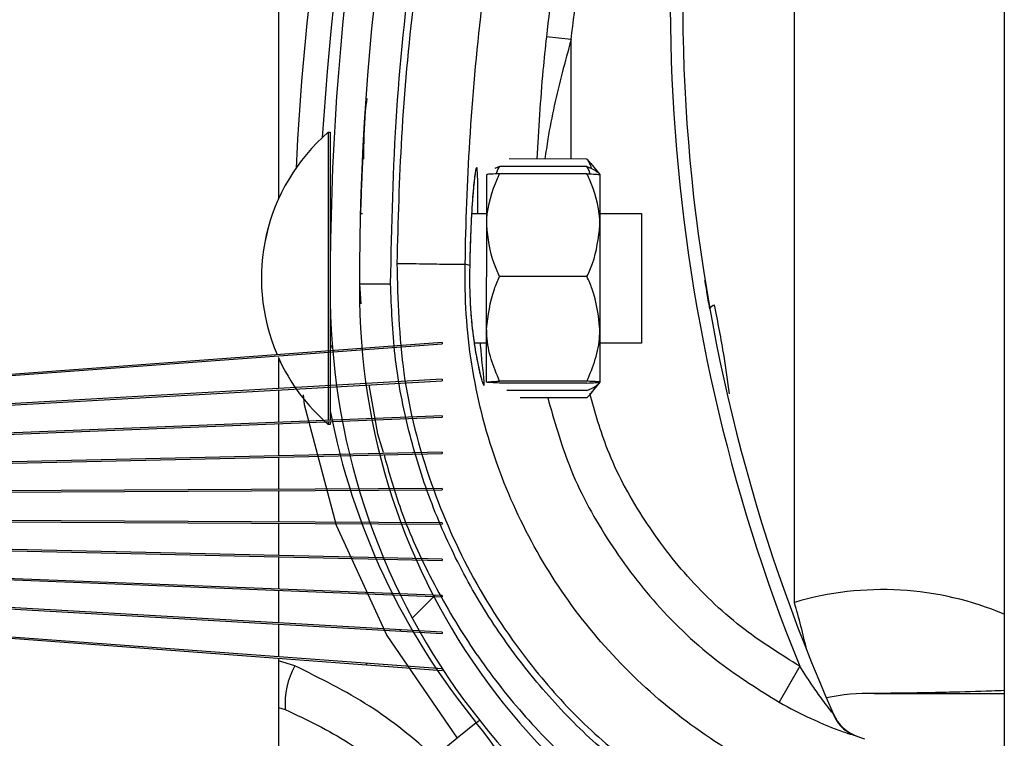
# Model space of a CAD drawing. Header units: inches. Extents: x 170 to 284, y 215 to 248.
# Tile 481 of 656: x 210.7733 to 210.8546, y 224.2412 to 224.3005. Entities that reach past the tile are written whole.
import ezdxf

# ---------------------------------------------------------------- set-up
doc = ezdxf.new("R2010")
doc.units = ezdxf.units.IN
doc.header["$LTSCALE"] = 0.25
doc.header["$MEASUREMENT"] = 0
doc.layers.add('RH FRONT OF HOOD', color=7, linetype='Continuous')
pattern_1 = [(45, (200.7563139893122, 218.4993357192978), (-0.03026527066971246, 0.03026527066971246), [])]

msp = doc.modelspace()

# ---------------------------------------------------------------- hatches: boundary and pattern name
at = {"layer": 'RH FRONT OF HOOD'}
h = msp.add_hatch(dxfattribs=at)
h.set_pattern_fill('ANSI31', color=256, scale=0.34241245, angle=2.8e-322, style=0)
h.set_pattern_definition(pattern_1)
edge = h.paths.add_edge_path(flags=0)
edge.add_arc((210.829581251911, 224.1879290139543), 0.001712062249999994, 450.0000000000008, 472.2104203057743)
edge.add_line((210.8289340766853, 224.1895140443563), (210.8280215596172, 224.191748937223))
edge.add_arc((210.829581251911, 224.1879290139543), 0.004126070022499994, 449.9999999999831, 472.2104203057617, ccw=False)
edge.add_arc((210.829581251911, 224.1790262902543), 0.01302879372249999, 401.4761673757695, 449.99999999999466, ccw=False)
edge.add_arc((210.825335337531, 224.1758760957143), 0.01830194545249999, 360, 400.06137300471, ccw=False)
edge.add_arc((210.831875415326, 224.1758760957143), 0.01176186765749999, 292.1408576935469, 360, ccw=False)
edge.add_arc((210.829581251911, 224.1791290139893), 0.01566536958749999, 235.2570680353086, 295.4307998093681, ccw=False)
edge.add_arc((210.834820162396, 224.1872441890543), 0.02532140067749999, 212.8542481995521, 235.9809333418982, ccw=False)
edge.add_arc((210.826670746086, 224.1808753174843), 0.01504902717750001, 172.1557183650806, 209.3146496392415, ccw=False)
edge.add_arc((210.839100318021, 224.1795399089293), 0.02754708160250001, 453.308503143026, 532.9325737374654, ccw=False)
edge.add_arc((210.835847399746, 224.2156301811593), 0.008748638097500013, 280.9586189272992, 427.9414322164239)
edge.add_arc((210.8557071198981, 224.2779834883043), 0.05672062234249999, 179.5706357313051, 253.00989973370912, ccw=False)
edge.add_arc((211.014038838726, 224.2791819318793), 0.2150521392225, 163.4260275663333, 180.2060536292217, ccw=False)
edge.add_arc((210.835265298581, 224.3313313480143), 0.02884824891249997, 465.15884346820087, 521.4137567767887, ccw=False)
edge.add_arc((210.817939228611, 224.3858776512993), 0.0284373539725, 290.1205938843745, 343.7190675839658)
edge.add_arc((210.830779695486, 224.3817002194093), 0.01494630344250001, 345.2914408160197, 400.5471921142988)
edge.add_arc((210.827355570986, 224.3798854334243), 0.0187470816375, 397.9578745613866, 431.4396159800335)
edge.add_arc((210.829581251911, 224.3847134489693), 0.0134739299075, 433.877557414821, 472.2736457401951)
edge.add_arc((210.827013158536, 224.3917329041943), 0.006011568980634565, 474.982532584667, 495.7175736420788)
edge.add_arc((210.836806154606, 224.3844737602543), 0.01816498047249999, 500.8992600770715, 540.0000000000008)
edge.add_arc((210.829581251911, 224.3844737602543), 0.01094007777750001, 180, 270)
edge.add_arc((210.829581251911, 224.3753998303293), 0.001866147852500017, 270, 285.642246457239)
edge.add_line((210.8300844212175, 224.3736027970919), (210.8307353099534, 224.3712781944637))
edge.add_arc((210.829581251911, 224.3753998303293), 0.004280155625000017, 270.00000000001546, 285.6422464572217, ccw=False)
edge.add_arc((210.829581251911, 224.3844737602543), 0.01335408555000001, 179.9999999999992, 270.00000000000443, ccw=False)
edge.add_arc((210.836806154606, 224.3844737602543), 0.020578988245, 500.61135831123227, 540, ccw=False)
edge.add_arc((210.827013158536, 224.3917329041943), 0.008425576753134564, 474.57766718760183, 496.4997109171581, ccw=False)
edge.add_arc((210.829581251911, 224.3847134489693), 0.01588793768, 433.6903022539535, 472.4705806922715, ccw=False)
edge.add_arc((210.827355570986, 224.3798854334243), 0.02116108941, 398.1045307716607, 431.57717173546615, ccw=False)
edge.add_arc((210.830779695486, 224.3817002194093), 0.01736031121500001, 345.180248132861, 400.3658533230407, ccw=False)
edge.add_arc((210.817939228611, 224.3858776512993), 0.030851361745, 289.9181572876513, 343.77953759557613, ccw=False)
edge.add_arc((210.835265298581, 224.3313313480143), 0.02643424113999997, 464.9417095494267, 521.3236131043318)
edge.add_arc((211.014038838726, 224.2791819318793), 0.21263813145, 523.4376684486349, 540.2096895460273)
edge.add_arc((210.8557071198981, 224.2779834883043), 0.05430661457, 539.5566266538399, 613.1145348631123)
edge.add_arc((210.835847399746, 224.2156301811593), 0.01116264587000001, 280.0610388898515, 428.5290871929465, ccw=False)
edge.add_arc((210.839100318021, 224.1795399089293), 0.02513307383, 452.9714001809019, 532.9706577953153)
edge.add_arc((210.826670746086, 224.1808753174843), 0.01263501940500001, 532.0830472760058, 568.9826967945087)
edge.add_arc((210.834820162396, 224.1872441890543), 0.022907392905, 213.0443063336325, 236.0197152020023)
edge.add_arc((210.829581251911, 224.1791290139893), 0.01325136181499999, 235.1922404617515, 295.7352497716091)
edge.add_arc((210.831875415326, 224.1758760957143), 0.009347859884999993, 291.7225241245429, 360)
edge.add_arc((210.825335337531, 224.1758760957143), 0.01588793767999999, 360, 399.952178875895)
edge.add_arc((210.829581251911, 224.1790262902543), 0.01061478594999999, 401.6345013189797, 450.0000000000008)
h = msp.add_hatch(dxfattribs=at)
h.set_pattern_fill('ANSI31', color=256, scale=0.34241245, angle=2.8e-322, style=0)
h.set_pattern_definition(pattern_1)
edge = h.paths.add_edge_path(flags=0)
edge.add_line((210.6362983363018, 224.2612085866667), (210.6341001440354, 224.2619183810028))
edge.add_arc((210.6330224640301, 224.2603371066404), 0.001913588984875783, 415.7245424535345, 664.2754575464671)
edge.add_line((210.6341001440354, 224.258755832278), (210.6362983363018, 224.2594656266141))
edge.add_arc((210.6369401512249, 224.2574779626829), 0.002088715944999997, 450, 467.895222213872, ccw=False)
edge.add_line((210.6369401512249, 224.2595666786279), (210.8082306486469, 224.246919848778))
edge.add_line((210.8082306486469, 224.246919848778), (210.8082306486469, 224.2468044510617))
edge.add_line((210.8082306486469, 224.2468044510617), (210.6369401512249, 224.2595324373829))
edge.add_arc((210.6369401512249, 224.2574779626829), 0.002054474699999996, 450.0000000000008, 467.8952222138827)
edge.add_line((210.6363088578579, 224.2594330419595), (210.6341153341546, 224.2587247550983))
edge.add_arc((210.6330224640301, 224.2603371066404), 0.001947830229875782, 55.87013613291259, 304.1298638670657, ccw=False)
edge.add_line((210.6341153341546, 224.2619494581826), (210.6363088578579, 224.2612411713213))
edge.add_arc((210.6369401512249, 224.2631962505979), 0.0020544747, 252.1047777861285, 270)
edge.add_line((210.6369401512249, 224.2611417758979), (210.8082306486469, 224.2738697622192))
edge.add_line((210.8082306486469, 224.2738697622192), (210.8082306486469, 224.2737543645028))
edge.add_line((210.8082306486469, 224.2737543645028), (210.6369401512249, 224.2611075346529))
edge.add_arc((210.6369401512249, 224.2631962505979), 0.002088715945, 252.1047777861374, 269.9999999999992, ccw=False)
h = msp.add_hatch(dxfattribs=at)
h.set_pattern_fill('ANSI31', color=256, scale=0.34241245, angle=2.8e-322, style=0)
h.set_pattern_definition(pattern_1)
edge = h.paths.add_edge_path(flags=0)
edge.add_line((210.6362772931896, 224.2611434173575), (210.6340696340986, 224.2618562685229))
edge.add_arc((210.6330224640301, 224.2603371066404), 0.001845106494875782, 415.4212030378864, 664.5787969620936)
edge.add_line((210.6340696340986, 224.2588179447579), (210.6362772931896, 224.2595307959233))
edge.add_arc((210.6369401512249, 224.2574779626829), 0.002157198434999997, 450, 467.89522221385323, ccw=False)
edge.add_line((210.6369401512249, 224.2596351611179), (210.8082306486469, 224.249966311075))
edge.add_line((210.8082306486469, 224.249966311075), (210.8082306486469, 224.2498519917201))
edge.add_line((210.8082306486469, 224.2498519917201), (210.6369401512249, 224.2596009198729))
edge.add_arc((210.6369401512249, 224.2574779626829), 0.002122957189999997, 450.0000000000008, 467.895222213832)
edge.add_line((210.6362878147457, 224.2594982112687), (210.6340849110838, 224.2587868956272))
edge.add_arc((210.6330224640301, 224.2603371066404), 0.001879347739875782, 55.574959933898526, 304.4250400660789, ccw=False)
edge.add_line((210.6340849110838, 224.2618873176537), (210.6362878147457, 224.2611760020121))
edge.add_arc((210.6369401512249, 224.2631962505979), 0.00212295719, 252.1047777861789, 270)
edge.add_line((210.6369401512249, 224.2610732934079), (210.8082306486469, 224.2708222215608))
edge.add_line((210.8082306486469, 224.2708222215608), (210.8082306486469, 224.2707079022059))
edge.add_line((210.8082306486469, 224.2707079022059), (210.6369401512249, 224.2610390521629))
edge.add_arc((210.6369401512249, 224.2631962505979), 0.002157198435, 252.10477778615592, 269.9999999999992, ccw=False)
h = msp.add_hatch(dxfattribs=at)
h.set_pattern_fill('ANSI31', color=256, scale=0.34241245, angle=2.8e-322, style=0)
h.set_pattern_definition(pattern_1)
edge = h.paths.add_edge_path(flags=0)
edge.add_line((210.6362562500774, 224.2610782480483), (210.6340389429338, 224.2617942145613))
edge.add_arc((210.6330224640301, 224.2603371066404), 0.001776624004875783, 415.1003613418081, 664.8996386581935)
edge.add_line((210.6340389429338, 224.2588799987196), (210.6362562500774, 224.2595959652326))
edge.add_arc((210.6369401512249, 224.2574779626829), 0.002225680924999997, 450, 467.8952222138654, ccw=False)
edge.add_line((210.6369401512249, 224.2597036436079), (210.8082306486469, 224.2529848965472))
edge.add_line((210.8082306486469, 224.2529848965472), (210.8082306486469, 224.2528712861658))
edge.add_line((210.8082306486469, 224.2528712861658), (210.6369401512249, 224.2596694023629))
edge.add_arc((210.6369401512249, 224.2574779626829), 0.002191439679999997, 450.0000000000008, 467.8952222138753)
edge.add_line((210.6362667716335, 224.259563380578), (210.6340543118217, 224.2588489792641))
edge.add_arc((210.6330224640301, 224.2603371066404), 0.001810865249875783, 55.26307391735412, 304.7369260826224, ccw=False)
edge.add_line((210.6340543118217, 224.2618252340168), (210.6362667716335, 224.2611108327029))
edge.add_arc((210.6369401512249, 224.2631962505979), 0.00219143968, 252.1047777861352, 270)
edge.add_line((210.6369401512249, 224.2610048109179), (210.8082306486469, 224.267802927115))
edge.add_line((210.8082306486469, 224.267802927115), (210.8082306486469, 224.2676893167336))
edge.add_line((210.8082306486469, 224.2676893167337), (210.6369401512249, 224.2609705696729))
edge.add_arc((210.6369401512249, 224.2631962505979), 0.002225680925, 252.10477778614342, 269.9999999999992, ccw=False)
h = msp.add_hatch(dxfattribs=at)
h.set_pattern_fill('ANSI31', color=256, scale=0.34241245, angle=2.8e-322, style=0)
h.set_pattern_definition(pattern_1)
edge = h.paths.add_edge_path(flags=0)
edge.add_line((210.6362352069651, 224.2610130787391), (210.6340080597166, 224.2617322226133))
edge.add_arc((210.6330224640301, 224.2603371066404), 0.001708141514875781, 414.7602667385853, 665.2397332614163)
edge.add_line((210.6340080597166, 224.2589419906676), (210.6362352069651, 224.2596611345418))
edge.add_arc((210.6369401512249, 224.2574779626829), 0.002294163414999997, 450, 467.8952222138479, ccw=False)
edge.add_line((210.6369401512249, 224.2597721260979), (210.8082306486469, 224.2559838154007))
edge.add_line((210.8082306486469, 224.2559838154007), (210.8082306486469, 224.2558731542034))
edge.add_line((210.8082306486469, 224.2558731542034), (210.6369401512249, 224.2597378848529))
edge.add_arc((210.6369401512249, 224.2574779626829), 0.002259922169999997, 450.0000000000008, 467.8952222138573)
edge.add_line((210.6362457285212, 224.2596285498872), (210.6340235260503, 224.2589110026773))
edge.add_arc((210.6330224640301, 224.2603371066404), 0.001742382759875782, 54.93283951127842, 305.067160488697, ccw=False)
edge.add_line((210.6340235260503, 224.2617632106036), (210.6362457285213, 224.2610456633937))
edge.add_arc((210.6369401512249, 224.2631962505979), 0.00225992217, 252.1047777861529, 270)
edge.add_line((210.6369401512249, 224.2609363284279), (210.8082306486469, 224.2648010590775))
edge.add_line((210.8082306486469, 224.2648010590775), (210.8082306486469, 224.2646903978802))
edge.add_line((210.8082306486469, 224.2646903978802), (210.6369401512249, 224.2609020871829))
edge.add_arc((210.6369401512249, 224.2631962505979), 0.002294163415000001, 252.10477778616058, 269.9999999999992, ccw=False)
h = msp.add_hatch(dxfattribs=at)
h.set_pattern_fill('ANSI31', color=256, scale=0.34241245, angle=2.8e-322, style=0)
h.set_pattern_definition(pattern_1)
edge = h.paths.add_edge_path(flags=0)
edge.add_line((210.6362141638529, 224.2609479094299), (210.6339769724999, 224.2616702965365))
edge.add_arc((210.6330224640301, 224.2603371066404), 0.001639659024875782, 414.3989132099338, 665.6010867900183)
edge.add_line((210.6339769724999, 224.2590039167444), (210.6362141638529, 224.259726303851))
edge.add_arc((210.6369401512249, 224.2574779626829), 0.002362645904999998, 450, 467.8952222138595, ccw=False)
edge.add_line((210.6369401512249, 224.2598406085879), (210.8082306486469, 224.2589715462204))
edge.add_line((210.8082306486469, 224.2589715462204), (210.8082306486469, 224.2588587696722))
edge.add_line((210.8082306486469, 224.2588587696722), (210.6369401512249, 224.2598063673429))
edge.add_arc((210.6369401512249, 224.2574779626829), 0.002328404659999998, 450.0000000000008, 467.8952222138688)
edge.add_line((210.636224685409, 224.2596937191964), (210.6339925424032, 224.2589729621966))
edge.add_arc((210.6330224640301, 224.2603371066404), 0.001673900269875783, 54.58238398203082, 305.4176160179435, ccw=False)
edge.add_line((210.6339925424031, 224.2617012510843), (210.636224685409, 224.2609804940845))
edge.add_arc((210.6369401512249, 224.2631962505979), 0.00232840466, 252.1047777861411, 270)
edge.add_line((210.6369401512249, 224.2608678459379), (210.8082306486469, 224.2618154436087))
edge.add_line((210.8082306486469, 224.2618154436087), (210.8082306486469, 224.2617026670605))
edge.add_line((210.8082306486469, 224.2617026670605), (210.6369401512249, 224.2608336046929))
edge.add_arc((210.6369401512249, 224.2631962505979), 0.002362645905, 252.1047777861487, 269.9999999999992, ccw=False)

# ---------------------------------------------------------------- linework, layer by layer
for p, q in [((210.7947053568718, 224.3444764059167), (210.7947053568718, 224.285685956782)), ((210.8546275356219, 224.3444764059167), (210.8546275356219, 220.0917137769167)), ((210.8373029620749, 224.2524116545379), (210.8373029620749, 224.3178323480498)), ((210.8188647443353, 224.2988486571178), (210.8168232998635, 224.2990688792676)), ((210.8188619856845, 224.2889969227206), (210.8188647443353, 224.2988486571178)), ((210.7988198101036, 224.2912044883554), (210.7988146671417, 224.2687144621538)), ((210.7988182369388, 224.2912044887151), (210.7988198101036, 224.2912044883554)), ((210.7988198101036, 224.2912044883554), (210.7989910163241, 224.2912044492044)), ((210.7989910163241, 224.2912044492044), (210.7989884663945, 224.2800536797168)), ((210.8016761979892, 224.2892678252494), (210.8016763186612, 224.2892700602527)), ((210.8201772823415, 224.2889966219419), (210.813742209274, 224.288998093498)), ((210.8201772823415, 224.2889966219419), (210.8204821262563, 224.2886074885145)), ((210.8129693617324, 224.2883916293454), (210.8125824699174, 224.2882054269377)), ((210.8201771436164, 224.2883899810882), (210.8129693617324, 224.2883916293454)), ((210.8205047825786, 224.2886257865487), (210.8212470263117, 224.2877067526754)), ((210.8118982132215, 224.283539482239), (210.8118991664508, 224.2877079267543)), ((210.8201770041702, 224.2877801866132), (210.8129692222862, 224.2877818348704)), ((210.8212470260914, 224.2877057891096), (210.8212460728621, 224.2835373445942)), ((210.8014672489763, 224.2845011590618), (210.8016383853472, 224.2845011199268)), ((210.8106557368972, 224.2844990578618), (210.8118984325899, 224.2844987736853)), ((210.8212462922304, 224.2844966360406), (210.8246704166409, 224.2844958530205)), ((210.8246704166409, 224.2844958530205), (210.824668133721, 224.2745127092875)), ((210.8118962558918, 224.2749801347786), (210.8118982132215, 224.283539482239)), ((210.8212460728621, 224.2835373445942), (210.8212441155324, 224.2749779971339)), ((210.810497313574, 224.2802137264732), (210.81012714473, 224.2803181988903)), ((210.810497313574, 224.2802137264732), (210.81049738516, 224.2802135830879)), ((210.8201750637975, 224.2792949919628), (210.8129672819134, 224.2792966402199)), ((210.8014012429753, 224.2787046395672), (210.8015026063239, 224.2770613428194)), ((210.7989879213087, 224.2776700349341), (210.7989858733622, 224.2687144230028)), ((210.8118952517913, 224.2705892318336), (210.8118962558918, 224.2749801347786)), ((210.8212441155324, 224.2749779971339), (210.8212431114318, 224.2705870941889)), ((210.824668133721, 224.2745127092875), (210.8246679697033, 224.2737954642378)), ((210.8082306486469, 224.2738697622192), (210.6369401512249, 224.2611417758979)), ((210.6369401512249, 224.2611075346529), (210.8082306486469, 224.2737543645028)), ((210.8082306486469, 224.2738697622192), (210.8082306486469, 224.2737543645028)), ((210.8118959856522, 224.2737983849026), (210.8108750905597, 224.2737986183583)), ((210.8246679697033, 224.2737954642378), (210.8212438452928, 224.2737962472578)), ((210.7947053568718, 224.2726124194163), (210.7947053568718, 224.2700524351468)), ((210.8082306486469, 224.2708222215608), (210.6369401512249, 224.2610732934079)), ((210.8082306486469, 224.2708222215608), (210.8082306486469, 224.2707079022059)), ((210.6369401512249, 224.2610390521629), (210.8082306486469, 224.2707079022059)), ((210.7947053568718, 224.2699444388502), (210.7947053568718, 224.2672661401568)), ((210.8021677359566, 224.2703656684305), (210.8028967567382, 224.2663326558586)), ((210.8201730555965, 224.2705131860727), (210.8129652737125, 224.2705148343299)), ((210.8201730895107, 224.2706614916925), (210.8129653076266, 224.2706631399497)), ((210.8212431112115, 224.2705861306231), (210.8205004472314, 224.2696674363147)), ((210.8201729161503, 224.2699033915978), (210.8135648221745, 224.2699049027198)), ((210.8201727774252, 224.2692967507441), (210.8146552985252, 224.2692980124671)), ((210.7988146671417, 224.2687144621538), (210.7988143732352, 224.2674292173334)), ((210.7989858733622, 224.2687144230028), (210.7989855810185, 224.2674360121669)), ((210.8023317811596, 224.2689556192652), (210.8023317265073, 224.2689559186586)), ((210.8082306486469, 224.267802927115), (210.6369401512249, 224.2610048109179)), ((210.6369401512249, 224.2609705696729), (210.8082306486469, 224.2676893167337)), ((210.8082306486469, 224.267802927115), (210.8082306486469, 224.2676893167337)), ((210.7947053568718, 224.2671587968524), (210.7947053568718, 224.264495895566)), ((210.7988142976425, 224.2670986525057), (210.7988127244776, 224.2670986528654)), ((210.7988143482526, 224.2673199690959), (210.7988142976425, 224.2670986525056)), ((210.798985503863, 224.2670986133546), (210.7988142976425, 224.2670986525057)), ((210.7989855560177, 224.2673266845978), (210.798985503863, 224.2670986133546)), ((210.8028967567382, 224.2663326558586), (210.8033583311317, 224.2648134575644)), ((210.8082306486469, 224.2648010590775), (210.6369401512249, 224.2609363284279)), ((210.6369401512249, 224.2609020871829), (210.8082306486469, 224.2646903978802)), ((210.7947053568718, 224.2643912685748), (210.7947053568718, 224.2617406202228)), ((210.8082306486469, 224.2648010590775), (210.8082306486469, 224.2646903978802)), ((210.8082306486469, 224.2618154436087), (210.6369401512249, 224.2608678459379)), ((210.8082306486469, 224.2618154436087), (210.8082306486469, 224.2617026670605)), ((210.6369401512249, 224.2608336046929), (210.8082306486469, 224.2617026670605)), ((210.7947053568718, 224.2616340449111), (210.7947053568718, 224.2590401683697)), ((210.8082306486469, 224.2589715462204), (210.6369401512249, 224.2598406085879)), ((210.6369401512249, 224.2598063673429), (210.8082306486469, 224.2588587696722)), ((210.8082306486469, 224.2559838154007), (210.6369401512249, 224.2597721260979)), ((210.6369401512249, 224.2597378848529), (210.8082306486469, 224.2558731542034)), ((210.8082306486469, 224.2529848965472), (210.6369401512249, 224.2597036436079)), ((210.6369401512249, 224.2596694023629), (210.8082306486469, 224.2528712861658)), ((210.8082306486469, 224.249966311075), (210.6369401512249, 224.2596351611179)), ((210.6369401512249, 224.2596009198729), (210.8082306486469, 224.2498519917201)), ((210.8082306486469, 224.246919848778), (210.6369401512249, 224.2595666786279)), ((210.6369401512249, 224.2595324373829), (210.8082306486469, 224.2468044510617)), ((210.7947053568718, 224.258933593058), (210.7947053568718, 224.2562829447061)), ((210.8082306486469, 224.2589715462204), (210.8082306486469, 224.2588587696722)), ((210.7947053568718, 224.2561783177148), (210.7947053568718, 224.2535154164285)), ((210.8082306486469, 224.2559838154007), (210.8082306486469, 224.2558731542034)), ((210.7947053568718, 224.253408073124), (210.7947053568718, 224.2507297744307)), ((210.8082306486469, 224.2529848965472), (210.8082306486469, 224.2528712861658)), ((210.7947053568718, 224.2506217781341), (210.7947053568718, 224.2479184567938)), ((210.8082306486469, 224.249966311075), (210.8082306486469, 224.2498519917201)), ((210.7947053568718, 224.2478094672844), (210.7947053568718, 224.080238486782)), ((210.7960692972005, 224.2471694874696), (210.7947053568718, 224.247604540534)), ((210.8082306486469, 224.246919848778), (210.8082306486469, 224.2468044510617)), ((210.8377356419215, 224.2471490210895), (210.8360525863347, 224.2441693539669)), ((210.7947053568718, 224.2437406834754), (210.7952739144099, 224.2435669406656)), ((210.8110359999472, 224.2424898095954), (210.8094626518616, 224.2412015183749)), ((210.8110359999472, 224.2424898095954), (210.8112949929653, 224.2427018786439)), ((210.8094626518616, 224.2412015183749), (210.8075664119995, 224.2396488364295)), ((210.8423267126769, 224.2414255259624), (210.8427453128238, 224.2412785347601)), ((210.8427453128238, 224.2412785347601), (210.8430773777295, 224.2411547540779))]:
    msp.add_line(p, q, dxfattribs=at)
at = {"layer": 'RH FRONT OF HOOD', "flags": 128}
msp.add_lwpolyline([(210.7967476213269, 224.2695293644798), (210.7968207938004, 224.2687325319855), (210.799479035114, 224.2587776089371), (210.8036516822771, 224.2496933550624), (210.8094626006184, 224.2412015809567), (210.8094626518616, 224.2412015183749), (210.8094626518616, 224.2412015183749)], dxfattribs=at)
at = {"layer": 'RH FRONT OF HOOD'}
for centre, radius, start, end in [((211.0140036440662, 224.2777984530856), 0.2160622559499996, 161.092978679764, 176.5597220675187), ((211.014038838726, 224.2791819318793), 0.2150521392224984, 163.4260275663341, 180.2060536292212), ((211.014038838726, 224.2791819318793), 0.2126381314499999, 163.4376684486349, 180.2096895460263), ((210.9735989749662, 224.3020926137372), 0.1465525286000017, 165.3406183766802, 202.0185750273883), ((210.9735989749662, 224.3020926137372), 0.1455252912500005, 165.3544246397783, 203.870550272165), ((211.0140036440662, 224.2777984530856), 0.2180957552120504, 167.1792232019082, 177.2535733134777), ((210.8092349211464, 224.2791491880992), 0.01593228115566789, 130.8294767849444, 203.262753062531), ((210.8092364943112, 224.2791491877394), 0.01593228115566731, 130.8294767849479, 203.2623082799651), ((210.7995374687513, 224.2850494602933), 0.0005478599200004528, 179.9868977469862, 208.3635278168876), ((210.8557071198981, 224.2779834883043), 0.05672062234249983, 179.5706357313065, 253.009899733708), ((210.8557071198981, 224.2779834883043), 0.05430661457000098, 179.5566266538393, 253.114534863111), ((210.8307982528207, 224.2764140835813), 0.0005320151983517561, 98.82251519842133, 154.8284159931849), ((210.7995347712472, 224.2732533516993), 0.0005478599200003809, 134.5651049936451, 179.98689774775), ((210.8092364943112, 224.2791491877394), 0.01593228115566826, 204.2089178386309, 229.1443187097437), ((210.8092349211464, 224.2791491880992), 0.01593228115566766, 204.2227105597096, 229.1443187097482), ((210.8558090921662, 224.2791509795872), 0.05786770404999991, 190.9018913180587, 219.3113539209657), ((210.8445995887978, 224.2277891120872), 0.02568093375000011, 67.01549504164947, 106.5066258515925), ((210.7810809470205, 224.2358897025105), 0.05859940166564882, 12.39253660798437, 16.37646921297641), ((210.8013658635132, 224.2441110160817), 0.006116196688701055, 149.995964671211, 185.1035778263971), ((210.8434822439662, 224.2277891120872), 0.01712062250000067, 88.6104970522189, 101.9466001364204), ((210.8439098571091, 224.2454181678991), 0.0005136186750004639, 268.6104970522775, 270.0142555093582), ((210.8436528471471, 224.2445883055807), 0.003424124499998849, 203.870550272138, 250.622411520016), ((210.7845430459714, 224.2207968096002), 0.03424124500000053, 16.94846748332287, 39.31135392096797)]:
    msp.add_arc(centre, radius, start, end, dxfattribs=at)
for points, knots in [([(210.8244129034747, 224.3360038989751), (210.8239848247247, 224.3345745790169), (210.8223999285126, 224.3292827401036), (210.820104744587, 224.3199846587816), (210.8180381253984, 224.3090753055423), (210.8171868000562, 224.30206300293), (210.8168232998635, 224.2990688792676)], [0, 0, 0, 0, 0.1185397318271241, 0.4388752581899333, 0.7604101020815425, 1, 1, 1, 1]), ([(210.8039693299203, 224.2787103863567), (210.8040681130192, 224.2834657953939), (210.804266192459, 224.2930013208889), (210.805875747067, 224.3073102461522), (210.8083325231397, 224.3216198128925), (210.8108298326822, 224.3310236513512), (210.8120815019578, 224.3357369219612)], [0, 0, 0, 0, 0.2468628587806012, 0.4950083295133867, 0.74689458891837, 1, 1, 1, 1]), ([(210.812494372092, 224.33524860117), (210.8115202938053, 224.3316184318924), (210.8095693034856, 224.3243475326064), (210.8073910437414, 224.3132667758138), (210.8057799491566, 224.3020841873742), (210.8047691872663, 224.2911155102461), (210.8045745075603, 224.2838676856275), (210.8044810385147, 224.2803878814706)], [0, 0, 0, 0, 0.2027568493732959, 0.4061035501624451, 0.6088604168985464, 0.8122072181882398, 1, 1, 1, 1]), ([(210.8188647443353, 224.2988486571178), (210.8192244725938, 224.3018117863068), (210.820065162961, 224.308736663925), (210.8221090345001, 224.3195332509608), (210.8243793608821, 224.328735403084), (210.8259521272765, 224.3339867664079), (210.8263757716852, 224.3354012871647)], [0, 0, 0, 0, 0.2395900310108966, 0.5599255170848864, 0.8814604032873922, 0.9999999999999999, 0.9999999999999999, 0.9999999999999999, 0.9999999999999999]), ([(210.8101271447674, 224.2803182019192), (210.8101271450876, 224.2803182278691), (210.8101689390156, 224.2837045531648), (210.8104320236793, 224.2907512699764), (210.8113839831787, 224.3014244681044), (210.8129585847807, 224.312300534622), (210.8150770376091, 224.3230878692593), (210.8169753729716, 224.3301629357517), (210.8179245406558, 224.3337004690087)], [0, 0, 0, 0, 1.439079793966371e-06, 0.1877923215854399, 0.3908439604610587, 0.5938956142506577, 0.7969478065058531, 1, 1, 1, 1]), ([(210.8168232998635, 224.2990688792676), (210.8167261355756, 224.2981510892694), (210.8163711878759, 224.2947983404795), (210.8161854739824, 224.291438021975), (210.8160505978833, 224.2889975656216)], [0, 0, 0, 0, 0.2737425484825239, 0.9999999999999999, 0.9999999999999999, 0.9999999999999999, 0.9999999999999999]), ([(210.8188647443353, 224.2988486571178), (210.8186176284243, 224.2979397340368), (210.8178799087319, 224.2952263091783), (210.8171216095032, 224.2919322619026), (210.8167821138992, 224.289551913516), (210.8167030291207, 224.2889974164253)], [0, 0, 0, 0, 0.2786878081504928, 0.8319718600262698, 1, 1, 1, 1]), ([(210.8017647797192, 224.2889810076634), (210.8017702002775, 224.2902982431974), (210.8017770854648, 224.2919713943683), (210.8019825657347, 224.2936296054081), (210.8020262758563, 224.2939823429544)], [0, 0, 0, 0, 0.7872782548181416, 1, 1, 1, 1]), ([(210.8016761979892, 224.2892678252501), (210.8016708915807, 224.2891707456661), (210.8016655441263, 224.2890729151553), (210.8016276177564, 224.28832163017), (210.8015710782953, 224.2872207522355), (210.8015101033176, 224.2854071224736), (210.8014796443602, 224.2845011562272)], [0, 0, 0, 0, 0.3307707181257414, 0.3333292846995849, 0.6669765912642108, 1, 1, 1, 1]), ([(210.8205639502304, 224.2882036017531), (210.820509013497, 224.288384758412), (210.8204264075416, 224.2886571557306), (210.8202397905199, 224.2889114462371), (210.8201772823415, 224.2889966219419)], [0, 0, 0, 0, 0.6650456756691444, 1, 1, 1, 1]), ([(210.8111611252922, 224.2844989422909), (210.811164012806, 224.284818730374), (210.8111748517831, 224.2860191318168), (210.8111698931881, 224.2874105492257), (210.8111232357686, 224.2882700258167), (210.8110346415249, 224.2883574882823), (210.810908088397, 224.2877067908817), (210.8107396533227, 224.2859844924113), (210.8105766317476, 224.2834284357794), (210.8105243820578, 224.2813107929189), (210.810497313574, 224.2802137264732)], [0, 0, 0, 0, 0.05114929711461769, 0.1920011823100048, 0.3334894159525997, 0.422421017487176, 0.5646212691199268, 0.7065362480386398, 0.8479681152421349, 1, 1, 1, 1]), ([(210.8109594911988, 224.2878406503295), (210.8109596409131, 224.2878411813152), (210.8109665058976, 224.2878655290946), (210.8109349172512, 224.2877286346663), (210.8108903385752, 224.2874134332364), (210.8108430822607, 224.2869503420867), (210.8108186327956, 224.2867107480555)], [0, 0, 0, 0, 0.005301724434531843, 0.2431048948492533, 0.6083977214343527, 1, 1, 1, 1]), ([(210.8127143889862, 224.2877704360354), (210.8127370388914, 224.2878619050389), (210.8127901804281, 224.2880765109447), (210.8129040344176, 224.2882767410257), (210.8129693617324, 224.2883916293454)], [0, 0, 0, 0, 0.4262184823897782, 1, 1, 1, 1]), ([(210.8204318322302, 224.2877686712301), (210.8204092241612, 224.2878601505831), (210.8203561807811, 224.2880747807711), (210.8202424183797, 224.2882750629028), (210.8201771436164, 224.2883899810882)], [0, 0, 0, 0, 0.4262184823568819, 1, 1, 1, 1]), ([(210.8201771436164, 224.2883899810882), (210.8204291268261, 224.2882799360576), (210.8209390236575, 224.288057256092), (210.8212234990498, 224.2877860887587), (210.8212426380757, 224.2876308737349), (210.8212470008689, 224.2875954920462)], [0, 0, 0, 0, 0.4299704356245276, 0.8700602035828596, 1, 1, 1, 1]), ([(210.8118982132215, 224.283539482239), (210.8119016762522, 224.2837073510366), (210.8119287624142, 224.2850203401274), (210.8123603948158, 224.2864599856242), (210.8129099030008, 224.2876530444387), (210.8129692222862, 224.2877818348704)], [0, 0, 0, 0, 0.1156468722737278, 0.904534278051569, 1, 1, 1, 1]), ([(210.8129692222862, 224.2877818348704), (210.8127172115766, 224.2877716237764), (210.8122072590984, 224.2877509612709), (210.811922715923, 224.2877257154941), (210.8119035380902, 224.287711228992), (210.8118991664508, 224.2877079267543)], [0, 0, 0, 0, 0.4299704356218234, 0.8700602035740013, 0.9999999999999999, 0.9999999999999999, 0.9999999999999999, 0.9999999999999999]), ([(210.8212460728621, 224.2835373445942), (210.8212426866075, 224.2837052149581), (210.8212162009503, 224.2850182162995), (210.8207852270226, 224.286458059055), (210.8202362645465, 224.2876513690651), (210.8201770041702, 224.2877801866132)], [0, 0, 0, 0, 0.1156468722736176, 0.9045342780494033, 0.9999999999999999, 0.9999999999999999, 0.9999999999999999, 0.9999999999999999]), ([(210.8201770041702, 224.2877801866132), (210.8204290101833, 224.287769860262), (210.8209389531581, 224.2877489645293), (210.8212234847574, 224.287723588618), (210.8212426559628, 224.2877090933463), (210.8212470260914, 224.2877057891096)], [0, 0, 0, 0, 0.4299704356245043, 0.8700602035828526, 0.9999999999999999, 0.9999999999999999, 0.9999999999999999, 0.9999999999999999]), ([(210.8108186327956, 224.2867107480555), (210.8108139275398, 224.2866671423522), (210.8107785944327, 224.2863396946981), (210.8107061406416, 224.2853994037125), (210.8106141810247, 224.2839042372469), (210.8105411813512, 224.2821278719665), (210.8105061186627, 224.2808580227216), (210.8104981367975, 224.2802082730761), (210.8104981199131, 224.2802068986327)], [0, 0, 0, 0, 0.03583539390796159, 0.2690981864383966, 0.5116419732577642, 0.7561140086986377, 0.9994840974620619, 1, 1, 1, 1]), ([(210.8129672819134, 224.2792966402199), (210.8128044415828, 224.2796550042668), (210.8121883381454, 224.2810108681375), (210.8120211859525, 224.2824677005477), (210.8118982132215, 224.283539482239)], [0, 0, 0, 0, 0.2643068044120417, 1, 1, 1, 1]), ([(210.8201750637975, 224.2792949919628), (210.8203380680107, 224.2796532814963), (210.8209547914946, 224.2810088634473), (210.8211226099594, 224.2824656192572), (210.8212460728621, 224.2835373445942)], [0, 0, 0, 0, 0.2643068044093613, 1, 1, 1, 1]), ([(210.8044806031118, 224.2803878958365), (210.8052047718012, 224.2803765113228), (210.8066531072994, 224.280353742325), (210.8084942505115, 224.2803257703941), (210.8098091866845, 224.2803097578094), (210.8100211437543, 224.2803153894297), (210.8101271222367, 224.2803182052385)], [0, 0, 0, 0, 0.2500007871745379, 0.5000009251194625, 0.7500005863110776, 1, 1, 1, 1]), ([(210.8044806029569, 224.2803878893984), (210.8045633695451, 224.2773505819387), (210.804731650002, 224.2711751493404), (210.8070210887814, 224.2623881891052), (210.8106354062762, 224.2542215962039), (210.8150501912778, 224.2476415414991), (210.8198592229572, 224.2422568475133), (210.8231732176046, 224.2395563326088), (210.8248431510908, 224.2381955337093)], [0, 0, 0, 0, 0.1870908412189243, 0.3803918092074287, 0.5558755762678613, 0.7364481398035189, 0.8671952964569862, 1, 1, 1, 1]), ([(210.8328703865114, 224.2396276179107), (210.8324286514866, 224.2398903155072), (210.8297811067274, 224.2414647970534), (210.8252560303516, 224.2448961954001), (210.819924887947, 224.2504975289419), (210.815636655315, 224.2569373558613), (210.8123873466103, 224.2641633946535), (210.8104277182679, 224.2720382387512), (210.8100569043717, 224.2775662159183), (210.810127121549, 224.2803181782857), (210.8101271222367, 224.2803182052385)], [0, 0, 0, 0, 0.03155846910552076, 0.1891461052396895, 0.34673388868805, 0.5043277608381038, 0.6619226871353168, 0.8309600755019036, 0.9999983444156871, 1, 1, 1, 1]), ([(210.8104987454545, 224.2802046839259), (210.8104974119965, 224.2801622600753), (210.8104765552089, 224.2794987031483), (210.8104818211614, 224.2781671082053), (210.8105757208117, 224.2763435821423), (210.8106949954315, 224.2750391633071), (210.8107824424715, 224.2744443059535), (210.810799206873, 224.2743302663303)], [0, 0, 0, 0, 0.02096907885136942, 0.3279800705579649, 0.6261032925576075, 0.928320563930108, 1, 1, 1, 1]), ([(210.81049738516, 224.2802135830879), (210.810489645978, 224.2797585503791), (210.8104651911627, 224.2783207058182), (210.810587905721, 224.2759104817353), (210.8109039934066, 224.2733690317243), (210.8112870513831, 224.2714418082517), (210.8115692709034, 224.2704578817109), (210.8117143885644, 224.2702219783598), (210.8117025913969, 224.2707800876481), (210.8115447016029, 224.2720316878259), (210.8114253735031, 224.2733185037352), (210.8113808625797, 224.2737985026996)], [0, 0, 0, 0, 0.05799721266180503, 0.1832636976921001, 0.306412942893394, 0.4347166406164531, 0.5675677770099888, 0.660949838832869, 0.7922661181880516, 0.9225125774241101, 1, 1, 1, 1]), ([(210.8118962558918, 224.2749801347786), (210.8120242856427, 224.2760912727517), (210.8121950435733, 224.2775732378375), (210.8128127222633, 224.2789517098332), (210.8129672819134, 224.2792966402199)], [0, 0, 0, 0, 0.7497733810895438, 0.9999999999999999, 0.9999999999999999, 0.9999999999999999, 0.9999999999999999]), ([(210.8212441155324, 224.2749779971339), (210.8211165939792, 224.2760891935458), (210.8209465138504, 224.2775712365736), (210.8203294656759, 224.2789499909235), (210.8201750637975, 224.2792949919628)], [0, 0, 0, 0, 0.7497733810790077, 1, 1, 1, 1]), ([(210.8303167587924, 224.2766403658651), (210.8302309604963, 224.2771325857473), (210.8300691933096, 224.278060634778), (210.8299311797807, 224.2789155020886), (210.8299225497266, 224.2789692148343), (210.82991924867, 224.2789897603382)], [0, 0, 0, 0, 0.4108597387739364, 0.7746496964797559, 1, 1, 1, 1]), ([(210.8014012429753, 224.2787046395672), (210.8014355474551, 224.2787047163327), (210.8014883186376, 224.2787048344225), (210.8018085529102, 224.2787055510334), (210.8021399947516, 224.2787062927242), (210.8025514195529, 224.2787072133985), (210.8031493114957, 224.2787085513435), (210.8036462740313, 224.2787096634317), (210.8039693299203, 224.2787103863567)], [0, 0, 0, 0, 0.2394568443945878, 0.3683606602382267, 0.5000000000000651, 0.631639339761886, 0.7605431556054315, 1, 1, 1, 1]), ([(210.8246607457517, 224.2376667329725), (210.8231161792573, 224.2389082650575), (210.8200245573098, 224.2413933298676), (210.8159666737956, 224.2457660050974), (210.8123928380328, 224.2505419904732), (210.8094044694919, 224.2557160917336), (210.807013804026, 224.2611914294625), (210.8052909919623, 224.266907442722), (210.804185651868, 224.2727700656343), (210.8040412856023, 224.2767344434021), (210.8039693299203, 224.2787103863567)], [0, 0, 0, 0, 0.1247413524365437, 0.2496837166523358, 0.3746881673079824, 0.4999855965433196, 0.6253465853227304, 0.7503062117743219, 0.8755465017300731, 1, 1, 1, 1]), ([(210.831952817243, 224.2696242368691), (210.8318055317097, 224.2706634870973), (210.831455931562, 224.27313027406), (210.8309876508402, 224.275543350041), (210.830716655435, 224.2769398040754)], [0, 0, 0, 0, 0.4212971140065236, 1, 1, 1, 1]), ([(210.8129653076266, 224.2706631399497), (210.8127134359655, 224.271260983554), (210.8122037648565, 224.2724707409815), (210.8119195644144, 224.2739442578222), (210.8119005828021, 224.2747878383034), (210.8118962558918, 224.2749801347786)], [0, 0, 0, 0, 0.4299704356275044, 0.870060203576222, 0.9999999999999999, 0.9999999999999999, 0.9999999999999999, 0.9999999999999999]), ([(210.8201730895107, 224.2706614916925), (210.8204252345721, 224.2712592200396), (210.8209354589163, 224.27246874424), (210.8212203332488, 224.273942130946), (210.8212397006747, 224.2747857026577), (210.8212441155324, 224.2749779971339)], [0, 0, 0, 0, 0.4299704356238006, 0.8700602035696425, 1, 1, 1, 1]), ([(210.810799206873, 224.2743302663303), (210.8108517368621, 224.2739423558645), (210.8109745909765, 224.2730351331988), (210.8111948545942, 224.2719330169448), (210.8113764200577, 224.2711607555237), (210.8114918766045, 224.2707914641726), (210.8114946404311, 224.2707844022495), (210.8114954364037, 224.2707823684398)], [0, 0, 0, 0, 0.1981000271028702, 0.4633049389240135, 0.7305309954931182, 0.922393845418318, 1, 1, 1, 1]), ([(210.8118952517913, 224.2705892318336), (210.8120230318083, 224.2706082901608), (210.8121934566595, 224.2706337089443), (210.8128108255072, 224.2706572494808), (210.8129653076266, 224.2706631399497)], [0, 0, 0, 0, 0.7497733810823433, 1, 1, 1, 1]), ([(210.8129652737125, 224.2705148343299), (210.8127132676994, 224.2705251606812), (210.8122033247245, 224.2705460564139), (210.8119187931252, 224.2705714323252), (210.8118996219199, 224.2705859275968), (210.8118952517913, 224.2705892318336)], [0, 0, 0, 0, 0.4299704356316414, 0.870060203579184, 0.9999999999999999, 0.9999999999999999, 0.9999999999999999, 0.9999999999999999]), ([(210.8201727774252, 224.2692967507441), (210.8204554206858, 224.2695855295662), (210.8207662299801, 224.2699030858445), (210.8208886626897, 224.2702404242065), (210.820899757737, 224.2702709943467)], [0, 0, 0, 0, 0.9093784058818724, 1, 1, 1, 1]), ([(210.8201729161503, 224.2699033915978), (210.8204249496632, 224.2700133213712), (210.820934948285, 224.2702357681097), (210.8212195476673, 224.2705068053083), (210.8212387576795, 224.2706620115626), (210.8212431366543, 224.2706973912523)], [0, 0, 0, 0, 0.4299704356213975, 0.8700602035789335, 1, 1, 1, 1]), ([(210.8201730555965, 224.2705131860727), (210.820425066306, 224.2705233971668), (210.8209350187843, 224.2705440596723), (210.8212195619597, 224.270569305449), (210.8212387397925, 224.2705837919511), (210.8212431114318, 224.2705870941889)], [0, 0, 0, 0, 0.4299704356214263, 0.8700602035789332, 1, 1, 1, 1]), ([(210.8212431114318, 224.2705870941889), (210.8211153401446, 224.270606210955), (210.8209449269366, 224.2706317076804), (210.8203275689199, 224.2706555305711), (210.8201730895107, 224.2706614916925)], [0, 0, 0, 0, 0.7497733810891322, 0.9999999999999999, 0.9999999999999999, 0.9999999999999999, 0.9999999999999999]), ([(210.8169333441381, 224.2692974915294), (210.8174682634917, 224.2674102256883), (210.8186198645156, 224.2633472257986), (210.8217039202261, 224.2576001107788), (210.825851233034, 224.2520911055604), (210.8306829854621, 224.2475178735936), (210.8343733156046, 224.2452165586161), (210.8360525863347, 224.2441693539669)], [0, 0, 0, 0, 0.1810254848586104, 0.3897206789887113, 0.598415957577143, 0.8172607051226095, 1, 1, 1, 1]), ([(210.8377356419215, 224.2471490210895), (210.836199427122, 224.2481070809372), (210.8328235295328, 224.2502124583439), (210.8284022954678, 224.2543957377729), (210.824612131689, 224.2594368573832), (210.8218583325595, 224.2645392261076), (210.8208452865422, 224.268090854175), (210.8203996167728, 224.2696533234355)], [0, 0, 0, 0, 0.1859244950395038, 0.4085770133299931, 0.6208996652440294, 0.8332222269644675, 1, 1, 1, 1]), ([(210.8034279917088, 224.2645841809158), (210.8038287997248, 224.2631604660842), (210.804796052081, 224.2597246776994), (210.807126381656, 224.2545499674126), (210.81024902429, 224.2491127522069), (210.8140052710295, 224.244100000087), (210.8182638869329, 224.2395179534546), (210.8215022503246, 224.2369132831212), (210.8231185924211, 224.2356132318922)], [0, 0, 0, 0, 0.1242895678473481, 0.2999425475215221, 0.4755260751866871, 0.6508346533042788, 0.8257234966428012, 1, 1, 1, 1]), ([(210.8075664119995, 224.2396488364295), (210.8075663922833, 224.2396488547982), (210.805905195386, 224.2411965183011), (210.8022795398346, 224.2441170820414), (210.7981620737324, 224.2461408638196), (210.7960692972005, 224.2471694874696)], [0, 0, 0, 0, 5.836249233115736e-06, 0.4917349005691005, 1, 1, 1, 1]), ([(210.8404327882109, 224.24331835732), (210.8404290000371, 224.2433228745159), (210.8403613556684, 224.2434035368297), (210.8401195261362, 224.2437086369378), (210.839599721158, 224.2443981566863), (210.8387578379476, 224.2455754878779), (210.8381168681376, 224.2465621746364), (210.8377356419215, 224.2471490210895)], [0, 0, 0, 0, 0.005253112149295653, 0.09380336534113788, 0.2660256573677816, 0.5634579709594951, 1, 1, 1, 1]), ([(210.8546275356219, 224.2451355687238), (210.8542769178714, 224.2451237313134), (210.8527169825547, 224.245071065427), (210.8504599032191, 224.2450040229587), (210.8480722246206, 224.2449494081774), (210.8465175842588, 224.2449246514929), (210.8455199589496, 224.2449136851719), (210.8448863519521, 224.2449088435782), (210.8444864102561, 224.244906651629), (210.8442345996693, 224.2449056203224), (210.8440611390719, 224.2449050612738), (210.8439525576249, 224.2449047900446), (210.8439032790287, 224.2449046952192), (210.8438991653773, 224.2449046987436), (210.8438974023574, 224.244904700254)], [0, 0, 0, 0, 0.0904838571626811, 0.4025722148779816, 0.6140598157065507, 0.7523489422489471, 0.8411803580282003, 0.8978729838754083, 0.9340902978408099, 0.9574251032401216, 0.9727591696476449, 0.9884414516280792, 0.995046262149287, 1, 1, 1, 1]), ([(210.8439099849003, 224.2449045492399), (210.8439115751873, 224.2449045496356), (210.8439153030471, 224.2449045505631), (210.8439657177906, 224.2449045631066), (210.8440762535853, 224.2449045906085), (210.8442524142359, 224.2449046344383), (210.8445092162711, 224.244904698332), (210.8449171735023, 224.2449047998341), (210.8455634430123, 224.2449049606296), (210.8465799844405, 224.2449052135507), (210.8481602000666, 224.2449056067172), (210.8505728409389, 224.2449062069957), (210.8528040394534, 224.2449067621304), (210.8543176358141, 224.2449071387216), (210.8546275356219, 224.2449072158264)], [0, 0, 0, 0, 0.004737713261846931, 0.01110587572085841, 0.02657793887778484, 0.04194739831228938, 0.06549174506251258, 0.102166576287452, 0.1596760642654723, 0.2498373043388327, 0.3901314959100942, 0.6042895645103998, 0.9189806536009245, 1, 1, 1, 1]), ([(210.8360525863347, 224.2441693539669), (210.8369286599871, 224.2437011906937), (210.8384693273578, 224.2428778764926), (210.840452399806, 224.2420535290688), (210.8417002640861, 224.2416079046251), (210.842172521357, 224.2414670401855), (210.842306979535, 224.2414325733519), (210.8423069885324, 224.2414325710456)], [0, 0, 0, 0, 0.3699466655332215, 0.6505899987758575, 0.8492685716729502, 0.9999899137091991, 1, 1, 1, 1]), ([(210.7952739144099, 224.2435669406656), (210.7970571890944, 224.2427247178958), (210.8006859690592, 224.241010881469), (210.8037848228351, 224.2383897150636), (210.8053608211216, 224.2370566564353)], [0, 0, 0, 0, 0.491425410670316, 1, 1, 1, 1]), ([(210.8404327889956, 224.2433183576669), (210.8405875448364, 224.2430023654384), (210.8408570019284, 224.2424521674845), (210.8415214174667, 224.2418057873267), (210.8420286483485, 224.2415649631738), (210.8423070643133, 224.2414327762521)], [0, 0, 0, 0, 0.3783552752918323, 0.6587829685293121, 1, 1, 1, 1]), ([(210.8405216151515, 224.243202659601), (210.840519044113, 224.2432060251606), (210.8405133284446, 224.2432135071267), (210.8404849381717, 224.2432508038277), (210.8404693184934, 224.2432713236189)], [0, 0, 0, 0, 0.4498228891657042, 1, 1, 1, 1])]:
    msp.add_open_spline(points, degree=3, knots=knots, dxfattribs=at)

doc.saveas('drawing.dxf')
